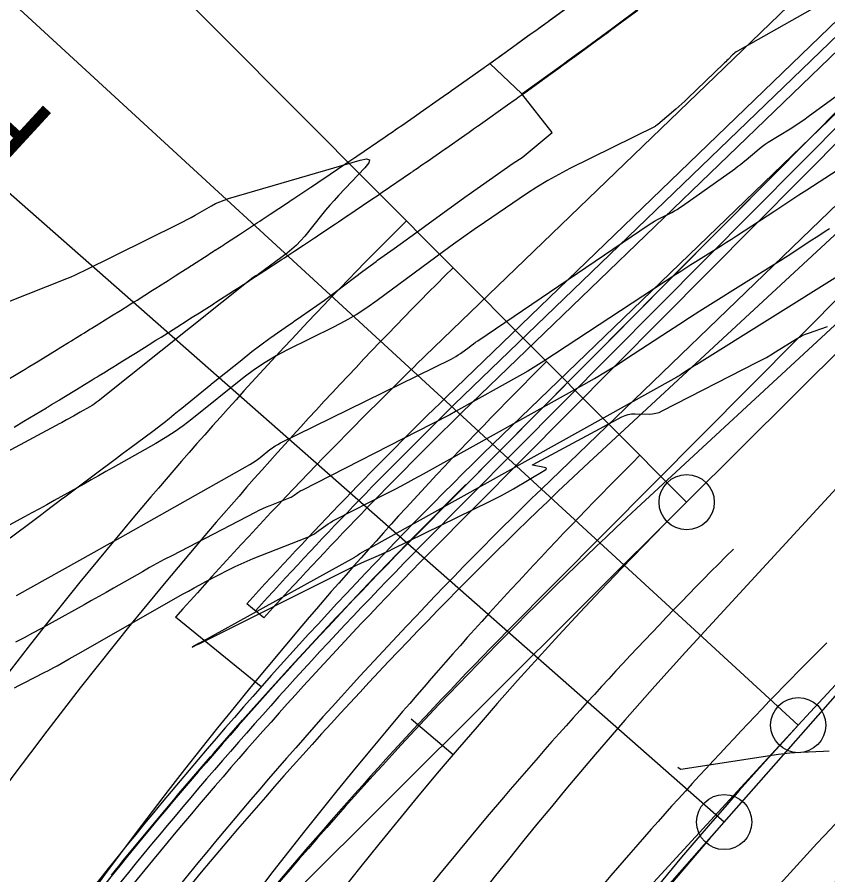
# Model space of a CAD drawing. Extents: x 658976 to 668721, y 639543 to 647196.
# Drawn here: x 661938.8 to 662012.3, y 642824.7 to 642902.5 of the extents above; entities that cross this region are included whole.
import ezdxf

# ---------------------------------------------------------------- set-up
doc = ezdxf.new("R2010")
doc.units = 0
for name, color, linetype in [('Ex_Major Contours', 7, 'Continuous'), ('Ex_Minor Contours', 7, 'Continuous'), ('R_Ramp 15 Degree_Min Ls', 7, 'Continuous'), ('R_Ramp 20 Degree Des Ls', 7, 'Continuous'), ('R_Ramp 20 Degree Des Ls Annot', 7, 'Continuous'), ('R_Ramp 20 Degree Existing Ramp', 7, 'Continuous'), ('R_Ramp 20 Degree_Min Ls', 7, 'Continuous')]:
    doc.layers.add(name, color=color, linetype=linetype)

msp = doc.modelspace()

# ---------------------------------------------------------------- linework, layer by layer
at = {"layer": 'Ex_Major Contours'}
msp.add_lwpolyline([(662012.546, 642904.218), (662004.104, 642899.41), (662003.981, 642899.335), (662003.864, 642899.252), (662003.752, 642899.161), (662003.646, 642899.063), (662003.234, 642898.656), (662003.131, 642898.554), (662003.027, 642898.453), (662002.923, 642898.352), (662002.819, 642898.251), (661999.579, 642895.14), (661999.313, 642894.888), (661999.044, 642894.641), (661998.771, 642894.397), (661998.494, 642894.157), (661996.862, 642892.762), (661996.843, 642892.746), (661996.823, 642892.73), (661996.804, 642892.715), (661996.784, 642892.701), (661996.703, 642892.643), (661996.682, 642892.629), (661996.662, 642892.616), (661996.64, 642892.604), (661996.618, 642892.593), (661988.908, 642888.767), (661987.892, 642888.241), (661986.896, 642887.682), (661985.919, 642887.089), (661984.961, 642886.463), (661981.171, 642883.891), (661980.226, 642883.243), (661979.289, 642882.586), (661978.359, 642881.918), (661977.435, 642881.241), (661971.448, 642876.8), (661970.499, 642876.129), (661969.521, 642875.502), (661968.517, 642874.92), (661967.484, 642874.384), (661963.301, 642872.328), (661962.272, 642871.788), (661961.277, 642871.194), (661960.315, 642870.547), (661959.388, 642869.846), (661954.64, 642866.054), (661953.854, 642865.452), (661953.046, 642864.883), (661952.216, 642864.346), (661951.364, 642863.843), (661947.522, 642861.675), (661946.853, 642861.299), (661946.184, 642860.923), (661945.515, 642860.547), (661944.845, 642860.172), (661942.166, 642858.674), (661941.495, 642858.301), (661940.823, 642857.931), (661940.149, 642857.564), (661939.474, 642857.2), (661935.986, 642855.329)], dxfattribs=at)
at = {"layer": 'Ex_Minor Contours'}
for points in [[(661938.736, 642850.065), (661945.79, 642854.009), (661946.975, 642854.672), (661948.159, 642855.336), (661949.342, 642856.002), (661950.525, 642856.668), (661959.882, 642861.946), (661960.127, 642862.091), (661960.365, 642862.245), (661960.598, 642862.409), (661960.823, 642862.582), (661961.714, 642863.293), (661961.941, 642863.464), (661962.176, 642863.622), (661962.419, 642863.767), (661962.67, 642863.9), (661978.139, 642871.501), (661978.356, 642871.613), (661978.568, 642871.736), (661978.773, 642871.868), (661978.973, 642872.009), (661979.761, 642872.593), (661979.959, 642872.738), (661980.158, 642872.881), (661980.359, 642873.022), (661980.561, 642873.161), (661996.094, 642883.7), (661996.336, 642883.858), (661996.583, 642884.007), (661996.835, 642884.149), (661997.091, 642884.281), (661998.127, 642884.796), (661998.384, 642884.929), (661998.634, 642885.072), (661998.878, 642885.225), (661999.117, 642885.388), (662003.845, 642888.753), (662004.106, 642888.943), (662004.363, 642889.139), (662004.615, 642889.34), (662004.862, 642889.547), (662005.844, 642890.386), (662006.094, 642890.591), (662006.35, 642890.786), (662006.613, 642890.971), (662006.884, 642891.147), (662008.862, 642892.379), (662009.281, 642892.645), (662009.694, 642892.919), (662010.103, 642893.2), (662010.506, 642893.488), (662020.953, 642901.092)], [(662024.822, 642896.174), (662010.381, 642886.816), (662009.65, 642886.342), (662008.92, 642885.867), (662008.19, 642885.391), (662007.461, 642884.915), (662003.995, 642882.646), (662003.541, 642882.351), (662003.085, 642882.057), (662002.627, 642881.766), (662002.168, 642881.476), (662000.329, 642880.325), (661999.87, 642880.035), (661999.413, 642879.744), (661998.957, 642879.45), (661998.503, 642879.153), (661986.545, 642871.305), (661986.069, 642870.999), (661985.588, 642870.702), (661985.101, 642870.413), (661984.61, 642870.133), (661978.526, 642866.744), (661978.006, 642866.457), (661977.483, 642866.175), (661976.957, 642865.898), (661976.429, 642865.625), (661964.613, 642859.594), (661964.518, 642859.544), (661964.426, 642859.489), (661964.336, 642859.432), (661964.248, 642859.37), (661963.901, 642859.118), (661963.812, 642859.058), (661963.721, 642859.004), (661963.626, 642858.956), (661963.527, 642858.913), (661961.702, 642858.197), (661961.367, 642858.061), (661961.035, 642857.915), (661960.708, 642857.761), (661960.384, 642857.599), (661952.812, 642853.673), (661952.141, 642853.321), (661951.475, 642852.962), (661950.812, 642852.597), (661950.153, 642852.225), (661947.525, 642850.723), (661946.867, 642850.348), (661946.208, 642849.975), (661945.549, 642849.604), (661944.888, 642849.235), (661941.705, 642847.463), (661940.953, 642847.048), (661940.196, 642846.64), (661939.437, 642846.239), (661938.673, 642845.844)], [(661938.047, 642876.732), (661943.31, 642878.807), (661943.701, 642878.966), (661944.089, 642879.133), (661944.473, 642879.308), (661944.854, 642879.492), (661953.459, 642883.755), (661953.836, 642883.945), (661954.209, 642884.141), (661954.58, 642884.342), (661954.947, 642884.55), (661956.412, 642885.391), (661956.782, 642885.589), (661957.163, 642885.765), (661957.554, 642885.917), (661957.954, 642886.047), (661969.883, 642889.521), (661970.466, 642889.639), (661970.73, 642889.564), (661970.677, 642889.293), (661970.306, 642888.829), (661967.939, 642886.318), (661967.538, 642885.884), (661967.146, 642885.442), (661966.762, 642884.993), (661966.387, 642884.536), (661964.865, 642882.642), (661964.502, 642882.219), (661964.115, 642881.822), (661963.703, 642881.451), (661963.267, 642881.105), (661960.643, 642879.159), (661960.608, 642879.134), (661960.571, 642879.11), (661960.533, 642879.088), (661960.495, 642879.068), (661960.338, 642878.991), (661960.299, 642878.971), (661960.262, 642878.949), (661960.226, 642878.924), (661960.191, 642878.898), (661946.161, 642867.693), (661945.979, 642867.554), (661945.793, 642867.423), (661945.601, 642867.299), (661945.405, 642867.183), (661944.518, 642866.683), (661944.364, 642866.596), (661944.209, 642866.509), (661944.055, 642866.422), (661943.9, 642866.336), (661943.282, 642865.99), (661943.127, 642865.904), (661942.972, 642865.819), (661942.817, 642865.734), (661942.661, 642865.65), (661930.568, 642859.164)], [(661938.561, 642841.702), (661938.974, 642841.913), (661939.388, 642842.124), (661941.308, 642843.106), (661941.588, 642843.251), (661941.866, 642843.398), (661942.144, 642843.548), (661942.419, 642843.7), (661943.521, 642844.313), (661943.796, 642844.467), (661944.071, 642844.621), (661944.345, 642844.776), (661944.619, 642844.932), (661953.802, 642850.181), (661954.322, 642850.474), (661954.845, 642850.763), (661955.371, 642851.046), (661955.9, 642851.323), (661958.022, 642852.423), (661958.555, 642852.691), (661959.095, 642852.945), (661959.642, 642853.184), (661960.194, 642853.41), (661965.059, 642855.319), (661965.294, 642855.42), (661965.521, 642855.535), (661965.741, 642855.664), (661965.952, 642855.808), (661966.782, 642856.411), (661966.992, 642856.558), (661967.208, 642856.696), (661967.428, 642856.825), (661967.654, 642856.946), (661972.274, 642859.304), (661973.118, 642859.74), (661973.958, 642860.183), (661974.794, 642860.634), (661975.626, 642861.093), (661990.158, 642869.188), (661991.144, 642869.749), (661992.119, 642870.327), (661993.083, 642870.923), (661994.037, 642871.537), (661997.831, 642874.027), (661998.781, 642874.647), (661999.734, 642875.261), (662000.69, 642875.871), (662001.65, 642876.476), (662007.618, 642880.214), (662008.023, 642880.469), (662008.427, 642880.726), (662008.83, 642880.986), (662009.231, 642881.247), (662010.834, 642882.296), (662011.235, 642882.558), (662011.636, 642882.819), (662012.038, 642883.081), (662012.439, 642883.341)], [(662013.625, 642879.3), (662000.391, 642871.011), (662000.218, 642870.902), (662000.046, 642870.793), (661999.875, 642870.682), (661999.704, 642870.571), (661999.023, 642870.123), (661998.852, 642870.013), (661998.678, 642869.906), (661998.503, 642869.802), (661998.326, 642869.701), (661970.561, 642854.235), (661970.503, 642854.203), (661970.444, 642854.171), (661970.386, 642854.141), (661970.327, 642854.11), (661970.091, 642853.99), (661970.032, 642853.958), (661969.975, 642853.925), (661969.92, 642853.889), (661969.865, 642853.851), (661969.624, 642853.676), (661969.566, 642853.635), (661969.506, 642853.595), (661969.445, 642853.558), (661969.383, 642853.522), (661955.346, 642845.757), (661955.337, 642845.752), (661955.327, 642845.748), (661955.318, 642845.744), (661955.308, 642845.741), (661955.268, 642845.729), (661955.258, 642845.725), (661955.248, 642845.721), (661955.239, 642845.717), (661955.23, 642845.711), (661955.157, 642845.664), (661955.141, 642845.654), (661955.126, 642845.645), (661955.11, 642845.636), (661955.095, 642845.627), (661954.724, 642845.415), (661954.674, 642845.386), (661954.658, 642845.375), (661954.676, 642845.383), (661954.727, 642845.41), (661955.128, 642845.617), (661955.137, 642845.622), (661955.146, 642845.626), (661955.155, 642845.63), (661955.164, 642845.634), (661955.299, 642845.695), (661955.312, 642845.701), (661955.326, 642845.707), (661955.339, 642845.713), (661955.352, 642845.72), (661969, 642852.55), (661969.315, 642852.705), (661969.632, 642852.855), (661969.952, 642853.001), (661970.273, 642853.142), (661971.564, 642853.697), (661971.886, 642853.838), (661972.206, 642853.983), (661972.524, 642854.131), (661972.84, 642854.284), (661981.613, 642858.584), (661982.163, 642858.86), (661982.706, 642859.145), (661983.245, 642859.441), (661983.778, 642859.747), (661986.638, 642861.422), (661986.756, 642861.509), (661986.788, 642861.581), (661986.734, 642861.639), (661986.594, 642861.683), (661985.515, 642861.896), (661985.508, 642861.898), (661985.505, 642861.901), (661985.507, 642861.905), (661985.513, 642861.909), (661985.558, 642861.932), (661985.584, 642861.947), (661993.618, 642866.252), (661993.901, 642866.382), (661994.194, 642866.473), (661994.496, 642866.526), (661994.807, 642866.54), (661996.071, 642866.518), (661996.383, 642866.532), (661996.686, 642866.582), (661996.98, 642866.67), (661997.265, 642866.796), (662005.877, 642871.204), (662006.298, 642871.425), (662006.714, 642871.655), (662007.125, 642871.893), (662007.53, 642872.141), (662009.436, 642873.33), (662009.696, 642873.483), (662009.964, 642873.622), (662010.24, 642873.745), (662010.522, 642873.854), (662012.238, 642874.46)], [(662012.389, 642835.961), (662011.879, 642835.934), (662009.839, 642835.845), (662009.33, 642835.816), (662008.822, 642835.773), (662008.315, 642835.717), (662007.81, 642835.646), (661998.968, 642834.3), (661998.967, 642834.3), (661998.919, 642834.323), (661998.911, 642834.327), (661998.903, 642834.331), (661998.896, 642834.335), (661998.888, 642834.34), (661998.674, 642834.469)]]:
    msp.add_lwpolyline(points, dxfattribs=at)
at = {"layer": 'R_Ramp 15 Degree_Min Ls'}
for p, q in [((661999.484, 642858.526), (662256.073, 643114.042)), ((661935.34, 642794.65), (661999.484, 642858.526))]:
    msp.add_line(p, q, dxfattribs=at)
for points in [[(661999.484, 642858.526), (661928.921, 642929.384), (661858.359, 643000.243)], [(661974.507, 642838.891), (661978.312, 642835.648)]]:
    msp.add_lwpolyline(points, dxfattribs=at)
msp.add_circle((661999.484, 642858.526), 2.5, dxfattribs=at)
for radius, start, end in [(417.972, 134.88005, 139.55705), (411.972, 134.88005, 139.55705), (399.972, 134.88005, 139.55705), (387.972, 134.88005, 139.55705), (417.972, 139.55705, 161.54523), (381.972, 134.88005, 161.54523), (411.972, 139.55705, 161.54523), (375.972, 134.88005, 139.55705), (399.972, 139.55705, 161.54523), (363.972, 134.88005, 139.55705), (387.972, 139.55705, 161.54523), (351.972, 134.88005, 139.55705), (347.972, 134.88005, 139.55705), (375.972, 139.55705, 161.54523)]:
    msp.add_arc((662269.013, 642587.866), radius, start, end, dxfattribs=at)
at = {"layer": 'R_Ramp 20 Degree Des Ls'}
for p, q in [((661983.225, 642846.836), (662079.59, 642943.956)), ((661974.689, 642855.271), (662035.321, 642916.374)), ((661975.4, 642854.568), (662036.031, 642915.67)), ((661976.112, 642853.865), (662036.741, 642914.965))]:
    msp.add_line(p, q, dxfattribs=at)
for points in [[(661937.292, 642869.25), (661939.328, 642870.472), (661939.383, 642870.505), (661939.487, 642870.568), (661939.527, 642870.593), (661939.797, 642870.757), (661940.478, 642871.17), (661940.523, 642871.197), (661942.431, 642872.357), (661942.531, 642872.419), (661942.772, 642872.567), (661943.471, 642872.997), (661943.737, 642873.16), (661943.865, 642873.239), (661943.911, 642873.267), (661944.005, 642873.325), (661944.099, 642873.383), (661944.646, 642873.719), (661944.858, 642873.85), (661945.47, 642874.226), (661945.538, 642874.268), (661945.565, 642874.286), (661946.221, 642874.694), (661947.37, 642875.409), (661948.185, 642875.916), (661948.499, 642876.112), (661948.59, 642876.169), (661949.2, 642876.554), (661949.469, 642876.723), (661949.674, 642876.853), (661951.079, 642877.738), (661951.518, 642878.015), (661951.577, 642878.052), (661951.604, 642878.069), (661952.482, 642878.629), (661953.13, 642879.042), (661953.546, 642879.308), (661954.267, 642879.768), (661954.527, 642879.933), (661954.581, 642879.968), (661954.609, 642879.986), (661956.199, 642881.012), (661956.244, 642881.042), (661956.285, 642881.068), (661956.587, 642881.263), (661956.734, 642881.358), (661956.76, 642881.374), (661957.526, 642881.869), (661957.603, 642881.919), (661957.777, 642882.033), (661959.038, 642882.856), (661960.514, 642883.82), (661960.587, 642883.868), (661960.79, 642884.003), (661961.016, 642884.152), (661961.728, 642884.622), (661962.517, 642885.144), (661963.492, 642885.788), (661963.56, 642885.834), (661963.784, 642885.983), (661965.251, 642886.964), (661965.411, 642887.072), (661965.67, 642887.245), (661966.459, 642887.772), (661966.496, 642887.797), (661966.523, 642887.815), (661968.502, 642889.154), (661969.415, 642889.772), (661969.466, 642889.807), (661969.474, 642889.813), (661969.604, 642889.901), (661972.152, 642891.645), (661972.36, 642891.788), (661972.415, 642891.826), (661972.784, 642892.081), (661973.193, 642892.364), (661973.332, 642892.461), (661973.525, 642892.594), (661973.656, 642892.685), (661975.294, 642893.82), (661975.319, 642893.837), (661975.345, 642893.855), (661977.046, 642895.046), (661977.437, 642895.32), (661977.827, 642895.593), (661977.856, 642895.614), (661978.217, 642895.867), (661978.264, 642895.9), (661981.129, 642897.93), (661981.145, 642897.942), (661981.171, 642897.961), (661981.338, 642898.08), (661981.559, 642898.239), (661981.973, 642898.535), (661982.491, 642898.907), (661984.029, 642900.009), (661984.041, 642900.018), (661984.067, 642900.037), (661985.225, 642900.876), (661985.404, 642901.006), (661985.922, 642901.382), (661986.097, 642901.509), (661986.918, 642902.103), (661986.925, 642902.109), (661986.952, 642902.128), (661987.099, 642902.236), (661987.314, 642902.394), (661988.943, 642903.589)], [(661938.546, 642865.338), (661939.408, 642865.856), (661941.456, 642867.085), (661941.51, 642867.117), (661941.615, 642867.181), (661941.655, 642867.206), (661941.927, 642867.371), (661942.611, 642867.786), (661942.656, 642867.814), (661944.574, 642868.98), (661944.675, 642869.041), (661944.917, 642869.19), (661945.619, 642869.622), (661945.886, 642869.787), (661946.015, 642869.866), (661946.062, 642869.895), (661946.157, 642869.953), (661946.251, 642870.011), (661946.8, 642870.349), (661947.014, 642870.48), (661947.629, 642870.859), (661947.696, 642870.901), (661947.724, 642870.918), (661948.384, 642871.329), (661949.538, 642872.048), (661950.357, 642872.558), (661950.673, 642872.755), (661950.764, 642872.812), (661951.378, 642873.199), (661951.648, 642873.369), (661951.854, 642873.499), (661953.266, 642874.388), (661953.708, 642874.667), (661953.766, 642874.704), (661953.794, 642874.722), (661954.676, 642875.285), (661955.328, 642875.7), (661955.746, 642875.967), (661956.471, 642876.429), (661956.732, 642876.596), (661956.786, 642876.631), (661956.814, 642876.649), (661958.412, 642877.68), (661958.458, 642877.71), (661958.499, 642877.736), (661958.802, 642877.932), (661958.95, 642878.028), (661958.976, 642878.044), (661959.746, 642878.541), (661959.823, 642878.592), (661959.998, 642878.706), (661961.266, 642879.534), (661962.749, 642880.503), (661962.822, 642880.551), (661963.027, 642880.686), (661963.254, 642880.837), (661963.969, 642881.309), (661964.762, 642881.834), (661965.742, 642882.481), (661965.811, 642882.527), (661966.036, 642882.678), (661967.511, 642883.664), (661967.672, 642883.771), (661967.932, 642883.945), (661968.724, 642884.475), (661968.761, 642884.5), (661968.789, 642884.519), (661970.778, 642885.865), (661971.696, 642886.486), (661971.747, 642886.521), (661971.756, 642886.527), (661971.885, 642886.616), (661974.446, 642888.369), (661974.656, 642888.512), (661974.712, 642888.551), (661975.082, 642888.807), (661975.493, 642889.092), (661975.633, 642889.189), (661975.827, 642889.323), (661975.959, 642889.414), (661977.605, 642890.555), (661977.63, 642890.572), (661977.656, 642890.591), (661979.366, 642891.788), (661979.759, 642892.063), (661980.15, 642892.338), (661980.18, 642892.359), (661980.543, 642892.613), (661980.59, 642892.646), (661983.47, 642894.687), (661983.486, 642894.698), (661983.512, 642894.717), (661983.68, 642894.837), (661983.902, 642894.997), (661984.318, 642895.295), (661984.839, 642895.668), (661986.385, 642896.776), (661986.397, 642896.785), (661986.423, 642896.804), (661987.586, 642897.648), (661987.767, 642897.778), (661988.288, 642898.156), (661988.464, 642898.284), (661989.288, 642898.882), (661989.296, 642898.887), (661989.322, 642898.907), (661989.47, 642899.015), (661989.686, 642899.173), (661991.324, 642900.374), (661991.482, 642900.49), (661992.18, 642901.002), (661992.21, 642901.024), (661992.587, 642901.304), (661994.071, 642902.405), (661995.059, 642903.138)], [(661947.352, 642824.718), (661947.853, 642825.335), (661948.05, 642825.578), (661948.4, 642826.007), (661949.452, 642827.292), (661950.645, 642828.736), (661952.994, 642831.542), (661953.472, 642832.107), (661956.332, 642835.445), (661956.59, 642835.743), (661959.225, 642838.752), (661960.237, 642839.893), (661962.151, 642842.027), (661963.936, 642843.992), (661965.109, 642845.269), (661967.686, 642848.039), (661968.099, 642848.478), (661971.12, 642851.654), (661971.486, 642852.034), (661974.173, 642854.797), (661975.234, 642855.865), (661978.762, 642859.421), (661979.468, 642860.132), (661979.493, 642860.111), (661982.316, 642862.954), (661985.845, 642866.509), (661989.374, 642870.064), (661992.903, 642873.619), (661996.432, 642877.173), (661999.96, 642880.728), (662003.489, 642884.283), (662007.018, 642887.838), (662010.547, 642891.394), (662014.075, 642894.949)]]:
    msp.add_lwpolyline(points, dxfattribs=at)
for centre, radius, start, end in [((662275.989, 642558.771), 422.722, 135.46015, 145.06831), ((662275.989, 642558.771), 421.722, 135.46043, 145.06095), ((662275.989, 642558.771), 420.722, 135.46072, 145.05355), ((662275.624, 642559.042), 410.272, 135.45483, 144.97938)]:
    msp.add_arc(centre, radius, start, end, dxfattribs=at)
at = {"layer": 'R_Ramp 20 Degree Des Ls Annot'}
for p, q in [((662002.885, 642829.533), (662307.747, 643176.006)), ((661963.169, 642784.397), (662002.885, 642829.533))]:
    msp.add_line(p, q, dxfattribs=at)
msp.add_lwpolyline([(662002.885, 642829.533), (661852.735, 642961.651)], dxfattribs=at)
msp.add_circle((662002.885, 642829.533), 2.5, dxfattribs=at)
msp.add_arc((662289.65, 642577.208), 381.972, 138.65536, 156.54523, dxfattribs=at)
at = {"layer": 'R_Ramp 20 Degree Existing Ramp'}
for p, q in [((662009.596, 642838.319), (662282.005, 643134.554)), ((662000.763, 642846.441), (662222.076, 643087.112)), ((661974.952, 642870.968), (662066.291, 642959.068)), ((661977.727, 642868.087), (662069.154, 642956.272)), ((661978.423, 642867.369), (662069.87, 642955.573)), ((661979.119, 642866.651), (662070.586, 642954.874)), ((661981.905, 642863.78), (662073.449, 642952.078)), ((661986.321, 642859.719), (662077.866, 642948.017)), ((661961.171, 642848.043), (661959.618, 642849.308)), ((661960.934, 642841.789), (661953.171, 642848.108)), ((661965.991, 642790.9), (662009.596, 642838.319))]:
    msp.add_line(p, q, dxfattribs=at)
msp.add_lwpolyline([(662009.596, 642838.319), (661935.987, 642906.007), (661862.378, 642973.696)], dxfattribs=at)
msp.add_circle((662009.596, 642838.319), 2.5, dxfattribs=at)
for centre, radius, start, end in [((662276.902, 642561.471), 432.391, 134.29672, 138.4778), ((662276.902, 642561.471), 428.391, 134.29633, 137.78608), ((662276.902, 642561.471), 427.391, 134.29672, 137.77889), ((662276.902, 642561.471), 426.391, 134.29711, 137.77167), ((662276.902, 642561.471), 422.391, 134.29867, 145.25488), ((662276.902, 642561.471), 416.4, 134.25402, 145.21022), ((662290.761, 642579.768), 393.972, 137.39933, 156.54523), ((662290.761, 642579.768), 381.972, 137.39933, 156.54523), ((662290.761, 642579.768), 369.972, 137.39933, 156.54523)]:
    msp.add_arc(centre, radius, start, end, dxfattribs=at)
at = {"layer": 'R_Ramp 20 Degree_Min Ls'}
for p, q in [((662082.447, 642947.131), (661990.613, 642862.115)), ((662086.779, 642942.98), (661994.945, 642857.964)), ((661987.287, 642892.03), (661984.531, 642895.531))]:
    msp.add_line(p, q, dxfattribs=at)
for points in [[(661984.531, 642895.531), (661981.643, 642898.298), (661984.029, 642900.009), (661985.404, 642901.006), (661985.711, 642901.228), (661985.922, 642901.382), (661986.918, 642902.103), (661987.054, 642902.203), (661989.795, 642904.213)], [(661984.531, 642895.531), (661986.917, 642897.242), (661988.292, 642898.239), (661988.599, 642898.461), (661988.811, 642898.614), (661989.806, 642899.336), (661989.942, 642899.436), (661992.683, 642901.446), (661992.699, 642901.457), (661992.796, 642901.53), (661995.548, 642903.571)], [(661938.173, 642855.282), (661940.309, 642856.895), (661941.036, 642857.444), (661941.334, 642857.67), (661942.976, 642858.91), (661942.994, 642858.924), (661945.169, 642860.556), (661945.663, 642860.925), (661947.808, 642862.523), (661948.369, 642862.94), (661949.005, 642863.411), (661951.096, 642864.953), (661952.013, 642865.659), (661952.241, 642865.846), (661952.471, 642866.034), (661952.573, 642866.117), (661952.781, 642866.287), (661953.03, 642866.491), (661953.031, 642866.491), (661953.488, 642866.864), (661953.73, 642867.061), (661956.358, 642869.191), (661956.43, 642869.249), (661957.152, 642869.831), (661959.007, 642871.317), (661960.089, 642872.18), (661961.718, 642873.404), (661961.792, 642873.456), (661963.388, 642874.56), (661963.816, 642874.854), (661963.923, 642874.928), (661964.57, 642875.373), (661966.669, 642876.824), (661967.395, 642877.377), (661967.755, 642877.65), (661970.148, 642879.457), (661971.335, 642880.347), (661971.476, 642880.453), (661972.972, 642881.531), (661975.474, 642883.338), (661975.848, 642883.608), (661978.725, 642885.69), (661979.597, 642886.312), (661979.684, 642886.374), (661981.627, 642887.752), (661983.759, 642889.249), (661984.57, 642889.78), (661987.287, 642892.03)]]:
    msp.add_lwpolyline(points, dxfattribs=at)
for centre, radius, start, end in [((662274.668, 642558.254), 415.956, 133.0705, 144.3431), ((662274.673, 642558.25), 409.97, 133.02449, 144.29709)]:
    msp.add_arc(centre, radius, start, end, dxfattribs=at)

# ---------------------------------------------------------------- texts
at = {"layer": 'R_Ramp 20 Degree Existing Ramp'}
msp.add_text('P.T. STA. 177+23.04', height=8, rotation=137.39933, dxfattribs=at).set_placement((661942.522, 642893.205))

doc.saveas('drawing.dxf')
